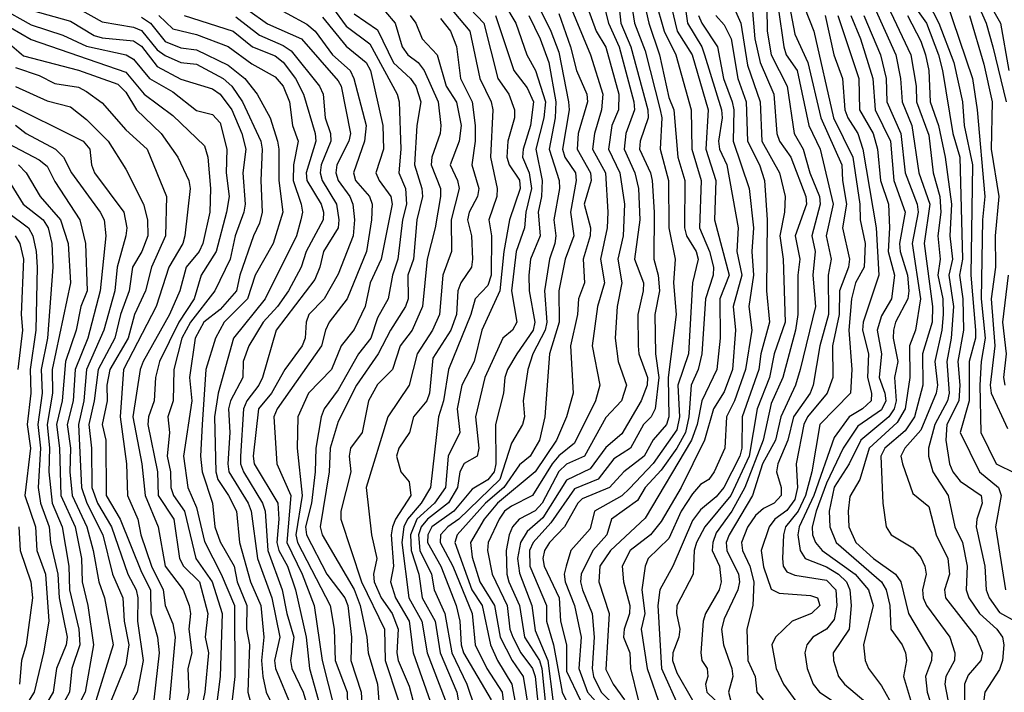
# Model space of a CAD drawing. Header units: metres. Extents: x -51132 to -49532, y -231222 to -229437.
# Tile 582 of 656: x -49849 to -49786, y -230119 to -230076. Entities that reach past the tile are written whole.
import ezdxf

# ---------------------------------------------------------------- set-up
doc = ezdxf.new("R2010")
doc.units = ezdxf.units.M
for name, color, linetype in [('CONTOUR_HALF', 8, 'Continuous'), ('CONTOUR_INDEX', 1, 'Continuous'), ('CONTOUR_INTER', 3, 'Continuous')]:
    doc.layers.add(name, color=color, linetype=linetype)

msp = doc.modelspace()

# ---------------------------------------------------------------- linework, layer by layer
at = {"layer": 'CONTOUR_HALF'}
for points, elevation in [([(-49801.08, -230053.556), (-49797.58, -230055.591), (-49795.134, -230058.759), (-49792.989, -230061.259), (-49789.87, -230067.259), (-49788.869, -230068.759), (-49788.49, -230070.759), (-49787.76, -230072.759), (-49787.355, -230074.759), (-49786.507, -230076.259), (-49785.992, -230079.259)], 38.5), ([(-49835.58, -230074.492), (-49833.08, -230076.299), (-49830.908, -230077.259), (-49828.58, -230079.907), (-49828.407, -230080.259), (-49827.799, -230083.259), (-49827.907, -230083.759), (-49828.672, -230085.259), (-49828.742, -230085.759), (-49828.597, -230086.259), (-49827.858, -230087.259), (-49827.662, -230087.759), (-49827.544, -230088.759), (-49827.645, -230089.759), (-49828.58, -230092.207), (-49829.488, -230093.759), (-49830.461, -230094.759), (-49830.625, -230095.259), (-49830.677, -230096.259), (-49830.879, -230096.759), (-49831.981, -230098.259), (-49832.826, -230099.759), (-49833.659, -230100.759), (-49833.995, -230103.759), (-49833.921, -230104.259), (-49832.425, -230106.759), (-49832.36, -230107.759), (-49832.487, -230109.259), (-49832.363, -230109.759), (-49831.802, -230110.759), (-49831.292, -230112.259), (-49830.615, -230115.259), (-49830.411, -230117.259), (-49829.713, -230119.759)], 60.5), ([(-49800.1, -230074.259), (-49799.58, -230076.949), (-49798.762, -230078.759), (-49797.935, -230082.259), (-49796.597, -230085.259), (-49796.56, -230086.259), (-49796.292, -230087.759), (-49796.553, -230089.259), (-49796.111, -230091.259), (-49796.166, -230091.759), (-49796.734, -230093.259), (-49796.76, -230094.759), (-49797.179, -230096.759), (-49797.174, -230098.759), (-49797.523, -230099.759), (-49798.774, -230101.259), (-49799.014, -230101.759), (-49799.506, -230104.259), (-49799.403, -230105.759), (-49799.58, -230106.526), (-49800.08, -230107.219), (-49800.846, -230107.759), (-49801.22, -230108.259), (-49801.723, -230109.759), (-49801.58, -230110.798), (-49801.08, -230112.213), (-49800.58, -230112.48), (-49798.58, -230112.625), (-49798.132, -230112.759), (-49797.995, -230113.259), (-49798.533, -230113.759), (-49799.741, -230114.259), (-49800.8, -230115.259), (-49801.044, -230115.759), (-49800.766, -230117.259), (-49800.294, -230118.259), (-49799.08, -230119.958)], 45.5), ([(-49791.447, -230074.259), (-49790.434, -230076.259), (-49789.479, -230078.759), (-49788.941, -230081.259), (-49788.82, -230082.759), (-49788.296, -230085.259), (-49788.401, -230092.259), (-49788.095, -230095.759), (-49788.106, -230096.259), (-49788.508, -230097.759), (-49788.514, -230100.259), (-49789.083, -230102.259), (-49787.845, -230104.759), (-49786.647, -230105.759), (-49786.477, -230106.259), (-49786.837, -230108.259), (-49786.203, -230112.259)], 40.5), ([(-49821.58, -230075.161), (-49820.226, -230076.759), (-49819.585, -230079.759), (-49818.864, -230081.259), (-49818.756, -230081.759), (-49818.906, -230084.759), (-49818.493, -230086.759), (-49818.504, -230087.259), (-49819.008, -230088.759), (-49818.857, -230089.759), (-49818.88, -230092.259), (-49819.08, -230092.922), (-49819.887, -230093.759), (-49820.154, -230094.759), (-49821.579, -230098.259), (-49821.906, -230100.259), (-49822.215, -230101.259), (-49822.715, -230105.759), (-49823.308, -230106.759), (-49824.181, -230107.759), (-49824.408, -230108.259), (-49824.536, -230109.259), (-49824.106, -230112.759), (-49823.264, -230114.259), (-49822.928, -230116.259), (-49821.787, -230119.259)], 56.5), ([(-49812.741, -230075.259), (-49812.211, -230076.759), (-49811.58, -230077.775), (-49810.752, -230080.759), (-49810.776, -230081.759), (-49811.207, -230082.759), (-49811.417, -230084.259), (-49810.705, -230085.759), (-49810.395, -230087.759), (-49810.476, -230089.759), (-49810.823, -230091.259), (-49810.566, -230092.759), (-49810.858, -230094.259), (-49810.993, -230096.259), (-49810.795, -230097.759), (-49810.277, -230099.259), (-49810.593, -230100.259), (-49811.58, -230101.308), (-49812.934, -230103.759), (-49814.08, -230104.283), (-49814.58, -230104.733), (-49815.624, -230106.759), (-49816.08, -230107.238), (-49817.091, -230107.759), (-49817.507, -230108.259), (-49817.735, -230108.759), (-49817.916, -230109.759), (-49817.875, -230111.259), (-49817.744, -230111.759), (-49817.07, -230113.259), (-49816.743, -230115.259), (-49815.81, -230116.759), (-49815.643, -230117.259), (-49815.408, -230119.759)], 52.5), ([(-49810.736, -230075.259), (-49810.626, -230076.259), (-49809.991, -230077.759), (-49808.913, -230081.759), (-49808.888, -230082.259), (-49809.411, -230083.759), (-49809.44, -230084.259), (-49808.743, -230085.759), (-49808.648, -230086.259), (-49808.51, -230088.259), (-49808.533, -230091.259), (-49808.266, -230092.259), (-49808.18, -230093.259), (-49808.475, -230094.759), (-49808.432, -230097.259), (-49808.223, -230098.759), (-49808.458, -230100.759), (-49808.708, -230101.259), (-49809.184, -230101.759), (-49810.016, -230103.259), (-49811.08, -230103.945), (-49812.08, -230105.233), (-49813.58, -230105.839), (-49815.08, -230108.011), (-49816.2, -230109.259), (-49816.426, -230109.759), (-49816.421, -230110.759), (-49815.348, -230113.259), (-49815.363, -230114.259), (-49814.902, -230115.759), (-49814.355, -230118.759), (-49814.121, -230119.259)], 51.5), ([(-49809.2, -230074.759), (-49808.859, -230076.259), (-49808.187, -230078.259), (-49807.58, -230080.966), (-49807.266, -230081.759), (-49807.012, -230084.759), (-49806.575, -230086.259), (-49806.582, -230089.259), (-49806.461, -230089.759), (-49805.857, -230090.759), (-49805.711, -230091.259), (-49806.088, -230092.759), (-49806.328, -230097.259), (-49807.012, -230099.259), (-49806.917, -230101.259), (-49807.08, -230102.102), (-49808.58, -230104.225), (-49810.08, -230105.816), (-49810.58, -230106.276), (-49812.306, -230107.259), (-49812.58, -230108.376), (-49813.8, -230109.759), (-49814.11, -230110.759), (-49814.227, -230111.259), (-49814.17, -230111.759), (-49813.575, -230113.259), (-49813.155, -230115.259), (-49813.307, -230117.259), (-49812.742, -230118.759), (-49811.422, -230120.259)], 50.5), ([(-49807.405, -230075.259), (-49807.065, -230076.759), (-49806.107, -230078.259), (-49805.089, -230081.759), (-49805.237, -230084.259), (-49804.603, -230086.259), (-49804.688, -230088.759), (-49803.748, -230092.259), (-49804.343, -230093.759), (-49804.323, -230096.259), (-49804.531, -230098.259), (-49805.489, -230100.259), (-49805.783, -230101.759), (-49806.144, -230102.759), (-49809.08, -230107.7), (-49811.287, -230109.759), (-49811.962, -230110.759), (-49812.037, -230111.759), (-49811.371, -230113.759), (-49811.58, -230117.318), (-49811.127, -230118.259), (-49810.402, -230119.259)], 49.5), ([(-49803.66, -230074.759), (-49803.013, -230076.259), (-49802.58, -230078.916), (-49801.783, -230081.259), (-49801.672, -230083.759), (-49800.548, -230085.759), (-49800.185, -230087.259), (-49800.238, -230088.259), (-49800.539, -230089.759), (-49800.329, -230091.259), (-49800.185, -230095.259), (-49800.895, -230097.259), (-49801.187, -230098.759), (-49801.981, -230100.759), (-49802.479, -230103.759), (-49803.653, -230106.259), (-49805.306, -230108.259), (-49805.822, -230109.259), (-49805.983, -230109.759), (-49806.031, -230111.259), (-49807.074, -230113.259), (-49807.097, -230113.759), (-49806.888, -230114.759), (-49806.945, -230115.259), (-49807.336, -230116.259), (-49807.361, -230116.759), (-49807.08, -230117.531), (-49806.08, -230119.279)], 47.5), ([(-49801.352, -230075.259), (-49801.34, -230076.759), (-49801.076, -230078.259), (-49800.062, -230080.259), (-49799.614, -230083.259), (-49799.044, -230084.259), (-49798.619, -230085.759), (-49798.022, -230087.259), (-49797.977, -230087.759), (-49798.503, -230089.759), (-49798.295, -230090.759), (-49798.432, -230092.259), (-49798.26, -230094.259), (-49799.247, -230098.259), (-49799.549, -230099.259), (-49800.469, -230101.259), (-49800.81, -230102.759), (-49801.635, -230104.259), (-49802.264, -230106.259), (-49803.759, -230108.759), (-49803.943, -230109.259), (-49803.897, -230109.759), (-49803.165, -230111.259), (-49803.105, -230111.759), (-49803.202, -230112.259), (-49804.08, -230114.092), (-49804.231, -230114.759), (-49804.12, -230115.759), (-49803.579, -230117.259), (-49803.511, -230117.759), (-49803.805, -230118.759), (-49803.662, -230119.259)], 46.5), ([(-49794.517, -230075.259), (-49793.176, -230078.259), (-49792.879, -230079.759), (-49792.77, -230081.259), (-49792.143, -230082.759), (-49791.712, -230085.759), (-49790.999, -230087.759), (-49791.365, -230090.259), (-49790.827, -230094.259), (-49790.851, -230095.259), (-49791.464, -230097.259), (-49791.45, -230099.259), (-49791.977, -230101.259), (-49792.58, -230102.156), (-49793.871, -230103.259), (-49794.121, -230103.759), (-49793.996, -230106.759), (-49793.789, -230108.259), (-49793.465, -230108.759), (-49792.08, -230109.585), (-49791.58, -230110.215), (-49791.334, -230110.759), (-49791.248, -230111.259), (-49791.472, -230112.259), (-49791.437, -230112.759), (-49791.212, -230113.259), (-49789.731, -230115.259), (-49789.423, -230116.259), (-49789.443, -230116.759), (-49789.983, -230117.759), (-49790.056, -230118.259), (-49789.868, -230119.259)], 42.5), ([(-49848.08, -230075.43), (-49845.58, -230076.13), (-49844.08, -230077.037), (-49843.58, -230077.185), (-49841.58, -230077.371), (-49841.08, -230077.708), (-49840.08, -230079.003), (-49838.58, -230079.808), (-49836.58, -230080.435), (-49836.078, -230080.759), (-49835.338, -230081.759), (-49834.716, -230083.259), (-49834.45, -230084.259), (-49834.639, -230085.759), (-49834.486, -230087.759), (-49834.575, -230088.259), (-49835.138, -230089.759), (-49835.447, -230091.259), (-49836.413, -230093.259), (-49837.978, -230095.259), (-49838.512, -230096.259), (-49839.034, -230098.259), (-49839.061, -230100.259), (-49839.412, -230101.259), (-49839.299, -230102.259), (-49839.445, -230103.759), (-49839.236, -230104.759), (-49839.218, -230105.759), (-49839.05, -230106.259), (-49838.35, -230107.259), (-49837.63, -230110.259), (-49836.589, -230111.759), (-49835.948, -230113.759), (-49836.082, -230117.759), (-49836.336, -230119.759)], 63.5), ([(-49841.08, -230075.879), (-49840.506, -230076.259), (-49839.58, -230077.426), (-49838.58, -230077.815), (-49837.58, -230077.942), (-49835.58, -230078.914), (-49834.524, -230079.759), (-49833.728, -230080.759), (-49832.912, -230082.259), (-49832.45, -230083.759), (-49832.348, -230084.259), (-49832.357, -230086.259), (-49832.094, -230088.259), (-49832.716, -230090.259), (-49833.853, -230092.259), (-49834.352, -230093.759), (-49835.831, -230095.259), (-49836.385, -230096.259), (-49837, -230098.259), (-49837.235, -230101.759), (-49837.323, -230103.759), (-49837.237, -230104.759), (-49836.565, -230106.759), (-49836.421, -230108.259), (-49836.08, -230109.207), (-49835.191, -230110.759), (-49835.01, -230111.759), (-49834.385, -230113.259), (-49834.402, -230114.759), (-49834.228, -230115.759), (-49834.335, -230118.759), (-49833.919, -230120.259)], 62.5), ([(-49838.369, -230075.759), (-49835.262, -230076.759), (-49834.029, -230077.759), (-49832.58, -230078.319), (-49832.08, -230078.741), (-49831.299, -230079.759), (-49830.791, -230080.759), (-49830.042, -230083.259), (-49830.005, -230083.759), (-49830.628, -230085.759), (-49830.58, -230086.259), (-49829.67, -230087.759), (-49829.52, -230088.259), (-49829.55, -230088.759), (-49830.628, -230090.759), (-49830.943, -230091.759), (-49831.734, -230093.259), (-49832.437, -230094.259), (-49833.35, -230095.259), (-49834.267, -230096.759), (-49834.625, -230097.759), (-49834.638, -230098.759), (-49835.42, -230100.259), (-49835.563, -230100.759), (-49835.461, -230102.259), (-49835.604, -230104.259), (-49835.525, -230104.759), (-49834.31, -230106.759), (-49834.125, -230107.259), (-49833.713, -230110.259), (-49832.808, -230112.759), (-49832.286, -230115.259), (-49832.626, -230116.759), (-49832.572, -230117.259), (-49831.524, -230119.759)], 61.5), ([(-49829.58, -230075.864), (-49828.08, -230077.72), (-49826.808, -230078.759), (-49826.541, -230079.259), (-49825.744, -230082.759), (-49825.708, -230084.259), (-49826.188, -230085.759), (-49825.977, -230086.259), (-49825.243, -230087.259), (-49825.153, -230087.759), (-49825.864, -230091.259), (-49826.549, -230092.759), (-49826.871, -230094.259), (-49827.58, -230095.709), (-49828.404, -230096.759), (-49829.014, -230098.259), (-49830.481, -230099.759), (-49831.15, -230101.259), (-49831.184, -230103.259), (-49830.87, -230106.259), (-49831.281, -230108.759), (-49831.173, -230109.259), (-49829.089, -230113.259), (-49828.836, -230114.759), (-49828.777, -230116.759), (-49828.026, -230118.759), (-49827.955, -230121.259)], 59.5), ([(-49827.58, -230075.669), (-49826.08, -230076.681), (-49825.08, -230078.765), (-49823.985, -230079.759), (-49823.655, -230080.259), (-49823.33, -230081.259), (-49823.585, -230082.759), (-49823.741, -230085.259), (-49823.269, -230086.759), (-49823.227, -230087.259), (-49823.589, -230088.759), (-49823.808, -230091.259), (-49824.154, -230092.259), (-49824.142, -230093.759), (-49824.306, -230094.259), (-49825.272, -230095.759), (-49826.052, -230097.259), (-49827.417, -230099.259), (-49828.58, -230101.561), (-49829.101, -230103.259), (-49829.162, -230104.759), (-49829.741, -230108.259), (-49829.615, -230108.759), (-49827.58, -230112.245), (-49827.191, -230113.259), (-49826.762, -230115.259), (-49826.676, -230116.259), (-49826.083, -230118.259), (-49825.867, -230121.259)], 58.5), ([(-49824.018, -230075.759), (-49823.649, -230076.259), (-49823.257, -230077.259), (-49822.309, -230078.259), (-49821.735, -230080.259), (-49821.08, -230081.279), (-49820.786, -230082.759), (-49820.904, -230083.759), (-49821.466, -230085.259), (-49820.999, -230086.259), (-49820.901, -230086.759), (-49821.409, -230088.759), (-49821.385, -230090.759), (-49821.949, -230092.259), (-49822.162, -230094.759), (-49822.606, -230095.759), (-49823.568, -230097.259), (-49824.08, -230099.259), (-49825.433, -230101.259), (-49826.802, -230105.759), (-49826.476, -230108.759), (-49826.14, -230110.259), (-49826.35, -230111.259), (-49826.304, -230111.759), (-49825.852, -230112.759), (-49825.168, -230113.759), (-49824.777, -230114.759), (-49824.872, -230116.259), (-49824.778, -230116.759), (-49824.08, -230118.388), (-49823.717, -230119.759)], 57.5), ([(-49818.595, -230075.759), (-49817.43, -230079.259), (-49816.58, -230080.371), (-49816.187, -230081.259), (-49816.367, -230082.759), (-49816.848, -230084.259), (-49816.874, -230084.759), (-49816.452, -230085.759), (-49816.303, -230086.759), (-49816.662, -230088.259), (-49816.755, -230089.259), (-49817.277, -230090.759), (-49817.581, -230093.259), (-49817.24, -230095.259), (-49817.505, -230095.759), (-49818.125, -230096.259), (-49819.28, -230098.759), (-49819.875, -230101.259), (-49819.664, -230103.259), (-49819.753, -230103.759), (-49820.58, -230104.241), (-49820.851, -230104.759), (-49821.012, -230105.759), (-49821.58, -230106.739), (-49822.915, -230107.759), (-49823.32, -230108.259), (-49823.494, -230108.759), (-49823.4, -230109.759), (-49822.67, -230111.259), (-49822.5, -230112.259), (-49821.805, -230113.759), (-49821.361, -230116.259), (-49820.426, -230118.259), (-49819.91, -230119.759)], 55.5), ([(-49816.484, -230075.759), (-49815.749, -230077.259), (-49815.217, -230078.759), (-49814.768, -230081.259), (-49814.808, -230082.259), (-49815.19, -230084.259), (-49814.549, -230086.259), (-49814.522, -230086.759), (-49814.881, -230088.759), (-49814.752, -230089.759), (-49814.819, -230090.259), (-49815.174, -230091.259), (-49815.479, -230093.259), (-49815.324, -230095.259), (-49815.44, -230095.759), (-49816.221, -230097.259), (-49816.539, -230098.259), (-49816.831, -230100.259), (-49816.754, -230101.259), (-49816.874, -230101.759), (-49817.58, -230102.936), (-49818.316, -230105.259), (-49820.933, -230107.759), (-49821.633, -230108.259), (-49822.088, -230108.759), (-49822.119, -230109.259), (-49821.304, -230110.759), (-49820.074, -230113.759), (-49819.876, -230115.759), (-49819.146, -230117.259), (-49818.166, -230118.759), (-49817.944, -230120.759)], 54.5), ([(-49814.58, -230075.649), (-49813.822, -230077.759), (-49813.442, -230079.259), (-49812.802, -230080.759), (-49812.748, -230081.259), (-49813.334, -230083.259), (-49813.41, -230084.259), (-49812.558, -230085.759), (-49812.519, -230086.259), (-49812.954, -230087.759), (-49812.566, -230089.259), (-49812.582, -230089.759), (-49813.025, -230091.259), (-49812.936, -230092.759), (-49813.314, -230093.759), (-49813.385, -230094.759), (-49813.83, -230096.759), (-49813.67, -230099.759), (-49814.078, -230101.259), (-49814.725, -230102.759), (-49816.08, -230104.769), (-49818.475, -230106.759), (-49819.322, -230107.759), (-49820.181, -230109.259), (-49820.08, -230110.177), (-49819.589, -230111.759), (-49818.66, -230113.259), (-49818.295, -230115.259), (-49817.545, -230116.759), (-49816.837, -230117.759), (-49816.361, -230120.759)], 53.5), ([(-49805.698, -230075.759), (-49805.493, -230076.259), (-49804.486, -230077.759), (-49804.123, -230079.759), (-49803.56, -230081.259), (-49803.462, -230081.759), (-49803.503, -230083.759), (-49802.481, -230086.759), (-49802.21, -230089.259), (-49802.306, -230090.759), (-49802.215, -230092.259), (-49802.499, -230094.259), (-49802.305, -230095.759), (-49802.705, -230098.259), (-49803.408, -230100.259), (-49803.918, -230101.259), (-49804.034, -230103.259), (-49804.702, -230104.759), (-49805.05, -230105.259), (-49805.58, -230105.573), (-49806.08, -230106.153), (-49806.792, -230107.259), (-49807.58, -230109.001), (-49808.894, -230110.259), (-49809.093, -230110.759), (-49809.297, -230112.259), (-49809.118, -230113.759), (-49809.35, -230114.759), (-49808.97, -230117.259), (-49808.096, -230119.759)], 48.5), ([(-49797.648, -230075.759), (-49797.098, -230078.259), (-49796.557, -230079.759), (-49796.4, -230081.759), (-49796.222, -230082.259), (-49795.57, -230083.259), (-49795.266, -230084.259), (-49794.41, -230089.259), (-49794.255, -230092.259), (-49795.251, -230095.259), (-49795.284, -230095.759), (-49794.899, -230097.259), (-49794.963, -230098.759), (-49794.702, -230099.759), (-49794.734, -230100.259), (-49795.28, -230100.759), (-49796.14, -230101.259), (-49797.08, -230102.574), (-49798.385, -230106.259), (-49799.305, -230108.259), (-49799.399, -230108.759), (-49799.243, -230109.759), (-49798.928, -230110.259), (-49797.58, -230110.795), (-49796.8, -230111.259), (-49796.297, -230111.759), (-49796.079, -230112.259), (-49796.011, -230113.259), (-49796.14, -230114.759), (-49797.141, -230116.259), (-49797.129, -230116.759), (-49796.816, -230117.759), (-49796.437, -230118.259), (-49795.08, -230119.393)], 44.5), ([(-49796.034, -230075.759), (-49795.402, -230077.259), (-49794.624, -230079.759), (-49794.489, -230081.759), (-49793.504, -230083.759), (-49793.29, -230086.259), (-49792.568, -230088.259), (-49792.935, -230090.259), (-49792.901, -230090.759), (-49792.431, -230092.259), (-49792.345, -230093.259), (-49792.409, -230093.759), (-49793.187, -230095.259), (-49793.317, -230095.759), (-49793.335, -230096.259), (-49793.033, -230097.759), (-49793.251, -230098.759), (-49793.139, -230100.259), (-49793.266, -230100.759), (-49793.605, -230101.259), (-49795.389, -230102.759), (-49796.125, -230104.259), (-49797.08, -230105.743), (-49797.403, -230107.259), (-49797.361, -230108.259), (-49796.959, -230109.259), (-49794.08, -230111.749), (-49793.773, -230112.259), (-49793.545, -230113.259), (-49793.475, -230114.759), (-49792.77, -230115.759), (-49792.561, -230116.259), (-49792.479, -230116.759), (-49792.68, -230117.759), (-49792.244, -230119.259)], 43.5), ([(-49792.428, -230075.759), (-49791.58, -230077.398), (-49791.275, -230078.259), (-49791.067, -230079.259), (-49790.975, -230081.259), (-49790.459, -230082.759), (-49790.032, -230084.759), (-49789.636, -230087.759), (-49789.736, -230089.759), (-49789.561, -230091.259), (-49789.809, -230092.259), (-49789.506, -230094.259), (-49789.647, -230096.259), (-49789.924, -230097.759), (-49789.778, -230099.759), (-49789.885, -230100.259), (-49790.698, -230101.759), (-49791.083, -230103.259), (-49791.098, -230103.759), (-49790.819, -230104.759), (-49789.846, -230106.259), (-49789.418, -230108.259), (-49788.931, -230109.259), (-49788.635, -230110.759), (-49788.695, -230112.259), (-49788.53, -230112.759), (-49787.857, -230113.759), (-49786.757, -230114.759), (-49786.395, -230115.259), (-49786.298, -230115.759), (-49786.383, -230116.759), (-49786.58, -230117.319), (-49787.516, -230118.759), (-49787.574, -230119.259)], 41.5), ([(-49788.486, -230075.759), (-49787.58, -230078.863), (-49787.052, -230081.259), (-49787.101, -230084.259), (-49786.63, -230087.259), (-49786.847, -230089.759), (-49786.842, -230091.759), (-49787.105, -230093.759), (-49786.883, -230096.759), (-49787.165, -230099.259), (-49787.106, -230099.759), (-49786.08, -230102.007)], 39.5), ([(-49850.08, -230076.148), (-49848.08, -230077.288), (-49842.08, -230079.371), (-49840.908, -230080.759), (-49839.08, -230082.126), (-49837.08, -230084.048), (-49836.872, -230084.759), (-49836.691, -230086.759), (-49836.731, -230088.259), (-49837.177, -230090.259), (-49837.425, -230090.759), (-49838.245, -230091.759), (-49838.64, -230093.259), (-49839.296, -230094.759), (-49840.981, -230097.759), (-49841.162, -230098.259), (-49841.624, -230101.259), (-49841.051, -230104.259), (-49840.84, -230106.259), (-49840.016, -230108.259), (-49839.586, -230110.759), (-49838.437, -230112.259), (-49838.058, -230113.259), (-49837.974, -230113.759), (-49838.072, -230114.759), (-49837.882, -230116.259), (-49838.137, -230117.259), (-49838.073, -230118.759), (-49838.171, -230119.259)], 64.5), ([(-49849.08, -230079.079), (-49847.58, -230079.568), (-49846.58, -230080.082), (-49845.08, -230080.324), (-49844.58, -230080.594), (-49843.58, -230081.319), (-49842.08, -230083.022), (-49840.711, -230084.259), (-49839.497, -230087.259), (-49839.554, -230089.759), (-49840.449, -230091.759), (-49840.833, -230093.259), (-49841.535, -230094.759), (-49841.929, -230096.259), (-49843.082, -230098.259), (-49843.281, -230099.259), (-49843.267, -230100.259), (-49843.572, -230101.759), (-49843.342, -230102.759), (-49843.334, -230106.259), (-49842.429, -230107.759), (-49841.08, -230111.128), (-49840.503, -230112.259), (-49840.484, -230113.759), (-49840.056, -230115.259), (-49839.948, -230116.259), (-49840.297, -230119.259)], 65.5), ([(-49849.803, -230081.259), (-49844.793, -230083.759), (-49844.366, -230084.259), (-49844.257, -230085.259), (-49844.056, -230085.759), (-49842.211, -230088.259), (-49842.015, -230089.259), (-49842.066, -230089.759), (-49842.618, -230091.759), (-49842.766, -230093.259), (-49843.471, -230095.759), (-49844.574, -230098.259), (-49844.747, -230100.259), (-49845.088, -230101.759), (-49844.899, -230105.759), (-49844.554, -230106.759), (-49843.535, -230108.759), (-49842.928, -230111.259), (-49842.262, -230112.759), (-49842.187, -230114.259), (-49841.882, -230115.759), (-49842.08, -230117.013), (-49844.206, -230122.259)], 66.5), ([(-49850.783, -230083.259), (-49847.58, -230084.931), (-49847.08, -230085.348), (-49846.58, -230086.323), (-49844.991, -230088.759), (-49844.628, -230090.259), (-49844.539, -230093.259), (-49844.942, -230094.259), (-49845.228, -230095.759), (-49845.908, -230097.759), (-49846.13, -230100.259), (-49846.487, -230101.759), (-49846.284, -230103.259), (-49846.199, -230106.259), (-49845.299, -230108.259), (-49844.887, -230110.259), (-49844.846, -230111.759), (-49844.481, -230113.259), (-49844.126, -230115.759), (-49844.666, -230118.759), (-49846.207, -230121.759)], 67.5), ([(-49849.825, -230085.759), (-49848.605, -230087.759), (-49847.328, -230088.759), (-49847.012, -230089.259), (-49846.776, -230090.259), (-49846.717, -230091.759), (-49847.041, -230096.259), (-49847.455, -230098.259), (-49847.394, -230099.759), (-49847.668, -230101.759), (-49847.503, -230103.259), (-49847.648, -230105.759), (-49847.491, -230106.759), (-49846.948, -230108.259), (-49846.857, -230109.259), (-49846.396, -230111.259), (-49846.311, -230112.759), (-49845.809, -230115.259), (-49845.859, -230115.759), (-49846.486, -230117.259), (-49846.7, -230118.759), (-49848.18, -230121.259), (-49849.048, -230126.259)], 68.5), ([(-49849.101, -230089.759), (-49848.812, -230090.259), (-49848.575, -230091.259), (-49848.726, -230094.759), (-49848.633, -230095.759), (-49848.929, -230098.259)], 69.5), ([(-49848.88, -230108.259), (-49848.792, -230109.759), (-49848.107, -230111.759), (-49848.008, -230112.759), (-49848.409, -230115.759), (-49848.704, -230116.759), (-49848.834, -230118.259)], 69.5)]:
    msp.add_lwpolyline(points, dxfattribs=dict(at, elevation=elevation))
at = {"layer": 'CONTOUR_INDEX'}
for points, elevation in [([(-49833.08, -230074.97), (-49830.58, -230076.311), (-49830.049, -230076.759), (-49828.947, -230078.259), (-49827.818, -230079.259), (-49827.587, -230079.759), (-49826.807, -230082.759), (-49826.909, -230083.759), (-49827.625, -230085.759), (-49827.482, -230086.259), (-49826.607, -230087.259), (-49826.431, -230087.759), (-49826.463, -230088.759), (-49826.783, -230090.759), (-49828.027, -230093.759), (-49829.16, -230095.259), (-49829.402, -230095.759), (-49829.653, -230096.759), (-49832.463, -230100.759), (-49832.67, -230101.259), (-49832.491, -230104.259), (-49831.602, -230106.259), (-49831.847, -230109.259), (-49830.872, -230111.259), (-49830.109, -230113.259), (-49829.613, -230116.759), (-49828.845, -230119.759)], 60), ([(-49818.08, -230074.948), (-49817.31, -230076.259), (-49816.609, -230078.259), (-49816.06, -230079.259), (-49815.409, -230081.259), (-49815.519, -230082.259), (-49816.031, -230084.259), (-49815.638, -230086.259), (-49815.669, -230087.259), (-49815.891, -230088.259), (-49815.75, -230089.759), (-49816.365, -230091.259), (-49816.483, -230092.259), (-49816.454, -230093.259), (-49816.087, -230095.259), (-49816.2, -230095.759), (-49817.232, -230097.259), (-49817.829, -230098.259), (-49817.993, -230098.759), (-49818.091, -230099.759), (-49818.587, -230101.759), (-49818.57, -230104.259), (-49818.689, -230104.759), (-49819.08, -230105.272), (-49820.08, -230105.867), (-49821.243, -230107.259), (-49822.646, -230108.259), (-49822.889, -230108.759), (-49822.909, -230109.259), (-49822.07, -230110.759), (-49821.101, -230113.259), (-49820.857, -230114.259), (-49820.769, -230115.759), (-49820.617, -230116.259), (-49818.866, -230119.259)], 55), ([(-49808.445, -230074.759), (-49807.884, -230076.759), (-49807.131, -230078.259), (-49806.16, -230081.759), (-49806.129, -230084.259), (-49805.539, -230086.259), (-49805.646, -230089.259), (-49805, -230090.759), (-49804.74, -230091.759), (-49804.768, -230092.259), (-49805.264, -230093.759), (-49805.479, -230097.259), (-49805.711, -230098.259), (-49806.174, -230099.259), (-49806.317, -230101.259), (-49806.533, -230102.259), (-49807.08, -230103.262), (-49808.08, -230104.65), (-49809.09, -230105.759), (-49809.58, -230106.577), (-49811.22, -230107.759), (-49811.528, -230108.759), (-49812.414, -230109.759), (-49813.144, -230111.259), (-49813.2, -230111.759), (-49813.077, -230112.259), (-49812.457, -230113.759), (-49812.322, -230115.259), (-49812.461, -230117.259), (-49812.367, -230117.759), (-49811.886, -230118.759), (-49810.871, -230119.759)], 50), ([(-49798.963, -230075.259), (-49798.371, -230076.759), (-49797.122, -230082.259), (-49795.905, -230084.759), (-49795.454, -230087.759), (-49795.435, -230088.759), (-49795.122, -230090.259), (-49795.187, -230091.759), (-49795.729, -230092.759), (-49795.992, -230093.759), (-49796.152, -230095.759), (-49795.955, -230098.259), (-49796.045, -230099.759), (-49798, -230101.759), (-49798.502, -230104.759), (-49798.895, -230106.259), (-49799.377, -230107.259), (-49800.168, -230108.259), (-49800.293, -230108.759), (-49800.362, -230110.259), (-49800.314, -230110.759), (-49800.08, -230111.119), (-49799.58, -230111.327), (-49797.58, -230111.65), (-49796.983, -230112.259), (-49796.922, -230113.259), (-49797.08, -230114.153), (-49797.58, -230114.758), (-49798.448, -230115.259), (-49798.818, -230115.759), (-49798.955, -230116.259), (-49798.808, -230117.259), (-49798.412, -230118.259), (-49798.006, -230118.759), (-49796.08, -230120.022)], 45), ([(-49789.986, -230074.759), (-49788.302, -230079.759), (-49788.005, -230081.759), (-49787.51, -230087.259), (-49787.656, -230088.759), (-49787.736, -230093.759), (-49787.491, -230096.259), (-49787.756, -230097.759), (-49787.831, -230099.259), (-49787.764, -230102.259), (-49786.791, -230104.259), (-49785.58, -230104.854)], 40), ([(-49850.08, -230077.05), (-49848.58, -230078.324), (-49845.08, -230079.231), (-49842.58, -230080.137), (-49842.08, -230080.632), (-49841.408, -230081.759), (-49839.822, -230083.259), (-49838.772, -230084.759), (-49838.08, -230086.249), (-49837.979, -230086.759), (-49838.338, -230089.759), (-49838.463, -230090.259), (-49839.354, -230091.759), (-49840.158, -230094.259), (-49842.23, -230098.259), (-49842.428, -230101.259), (-49842.04, -230104.259), (-49841.971, -230106.259), (-49841.312, -230107.759), (-49841.124, -230108.759), (-49840.438, -230110.759), (-49839.696, -230112.259), (-49839.573, -230113.259), (-49839.08, -230114.419), (-49838.947, -230115.259), (-49839.31, -230119.259)], 65)]:
    msp.add_lwpolyline(points, dxfattribs=dict(at, elevation=elevation))
at = {"layer": 'CONTOUR_INTER'}
for points, elevation in [([(-49801.58, -230053.902), (-49798.08, -230056.105), (-49796.96, -230057.759), (-49793.946, -230061.259), (-49793.085, -230062.759), (-49792.157, -230064.759), (-49790.58, -230067.197), (-49789.844, -230068.759), (-49788.562, -230072.759), (-49788.301, -230074.259), (-49787.437, -230076.259), (-49787.005, -230077.759), (-49786.164, -230081.259)], 39), ([(-49814.429, -230073.759), (-49812.55, -230078.259), (-49811.782, -230080.759), (-49811.87, -230081.759), (-49812.298, -230083.259), (-49812.423, -230084.259), (-49811.614, -230085.759), (-49811.452, -230088.259), (-49811.503, -230089.259), (-49811.92, -230091.259), (-49811.68, -230092.759), (-49812.121, -230094.259), (-49812.459, -230096.759), (-49811.973, -230099.259), (-49812.24, -230100.259), (-49813.58, -230102.936), (-49814.58, -230103.753), (-49814.999, -230104.259), (-49816.249, -230106.259), (-49817.58, -230106.933), (-49818.016, -230107.259), (-49818.357, -230107.759), (-49819.06, -230109.259), (-49819.102, -230109.759), (-49818.797, -230111.259), (-49817.859, -230113.259), (-49817.674, -230114.759), (-49817.494, -230115.259), (-49816.99, -230116.259), (-49816.236, -230117.259), (-49816.069, -230117.759), (-49815.825, -230120.259)], 53), ([(-49821.08, -230074.414), (-49819.329, -230076.259), (-49818.443, -230079.759), (-49817.745, -230080.759), (-49817.393, -230081.759), (-49817.382, -230082.259), (-49817.818, -230083.759), (-49817.876, -230084.759), (-49817.728, -230085.259), (-49817.08, -230086.225), (-49817.036, -230086.759), (-49817.707, -230088.759), (-49818.064, -230090.759), (-49818.311, -230093.259), (-49819.453, -230095.759), (-49819.953, -230097.759), (-49820.725, -230099.259), (-49821.021, -230100.759), (-49820.856, -230102.259), (-49821.597, -230103.759), (-49821.768, -230105.759), (-49822.471, -230106.759), (-49823.584, -230107.759), (-49823.998, -230108.759), (-49823.945, -230109.759), (-49823.46, -230111.259), (-49823.257, -230112.759), (-49822.425, -230114.259), (-49822.105, -230116.259), (-49821.056, -230118.759), (-49820.787, -230120.259)], 56), ([(-49850.08, -230075.253), (-49848.08, -230076.358), (-49846.08, -230077.005), (-49844.58, -230077.709), (-49842.054, -230078.259), (-49841.58, -230078.546), (-49840.58, -230079.771), (-49839.08, -230080.625), (-49837.58, -230081.799), (-49836.58, -230082.057), (-49836.08, -230082.59), (-49835.662, -230084.259), (-49835.697, -230085.759), (-49835.506, -230087.259), (-49835.68, -230088.259), (-49836.348, -230090.759), (-49837.301, -230092.259), (-49837.73, -230093.759), (-49838.704, -230095.259), (-49839.944, -230097.759), (-49840.181, -230098.759), (-49840.271, -230100.259), (-49840.626, -230101.259), (-49840.671, -230101.759), (-49840.059, -230104.759), (-49840.022, -230106.259), (-49839.03, -230107.759), (-49838.671, -230110.259), (-49838.412, -230110.759), (-49837.403, -230111.759), (-49836.874, -230113.759), (-49837.029, -230115.259), (-49836.83, -230116.259), (-49837.059, -230118.759), (-49837.28, -230119.759)], 64), ([(-49845.21, -230075.259), (-49843.58, -230076.165), (-49841.58, -230076.501), (-49841.08, -230076.723), (-49840.08, -230077.953), (-49839.58, -230078.311), (-49838.58, -230078.756), (-49837.58, -230078.861), (-49835.9, -230079.759), (-49835.341, -230080.259), (-49834.671, -230081.259), (-49833.501, -230083.759), (-49833.412, -230084.259), (-49833.505, -230086.259), (-49833.426, -230088.259), (-49833.58, -230088.961), (-49833.969, -230089.759), (-49834.826, -230092.259), (-49835.054, -230093.259), (-49836.08, -230094.452), (-49837.117, -230095.259), (-49837.662, -230096.259), (-49838.04, -230098.759), (-49837.884, -230100.259), (-49838.412, -230103.759), (-49838.147, -230105.759), (-49837.58, -230107.028), (-49837.08, -230109.194), (-49836.022, -230111.259), (-49835.18, -230113.259), (-49835.148, -230117.759), (-49835.326, -230119.259)], 63), ([(-49828.95, -230075.259), (-49828.08, -230076.439), (-49826.58, -230077.56), (-49824.845, -230080.759), (-49824.717, -230081.259), (-49824.602, -230084.259), (-49824.742, -230085.759), (-49824.316, -230086.759), (-49824.25, -230087.759), (-49824.501, -230088.759), (-49824.807, -230091.259), (-49825.137, -230092.259), (-49825.421, -230093.759), (-49826.08, -230094.985), (-49826.511, -230096.259), (-49827.297, -230097.259), (-49828.58, -230099.55), (-49829.484, -230100.759), (-49829.669, -230101.259), (-49830.009, -230103.259), (-49830.04, -230104.759), (-49830.277, -230106.759), (-49830.67, -230108.259), (-49830.602, -230108.759), (-49829.301, -230111.259), (-49828.164, -230112.759), (-49827.965, -230113.259), (-49827.742, -230115.259), (-49827.783, -230116.759), (-49827.131, -230118.759), (-49826.97, -230121.259)], 59), ([(-49815.824, -230075.259), (-49815.071, -230076.759), (-49814.58, -230078.088), (-49813.949, -230081.259), (-49813.918, -230081.759), (-49814.342, -230084.259), (-49814.181, -230084.759), (-49813.508, -230085.759), (-49813.476, -230086.259), (-49813.829, -230088.259), (-49813.615, -230089.759), (-49814.164, -230091.259), (-49814.567, -230093.259), (-49814.557, -230095.259), (-49815.167, -230097.259), (-49815.471, -230101.259), (-49815.798, -230102.759), (-49816.391, -230103.759), (-49817.08, -230104.308), (-49818.074, -230105.759), (-49819.235, -230106.759), (-49821.027, -230108.759), (-49821.178, -230109.259), (-49820.088, -230112.259), (-49819.447, -230113.259), (-49818.91, -230115.759), (-49818.462, -230116.759), (-49817.554, -230118.259), (-49816.736, -230122.759)], 54), ([(-49811.669, -230075.259), (-49811.411, -230076.259), (-49810.733, -230077.759), (-49809.816, -230081.259), (-49809.77, -230081.759), (-49810.326, -230083.259), (-49810.423, -230084.259), (-49809.753, -230085.759), (-49809.51, -230086.759), (-49809.424, -230088.759), (-49809.764, -230091.259), (-49809.202, -230092.759), (-49809.208, -230093.259), (-49809.551, -230094.759), (-49809.542, -230096.759), (-49809.481, -230097.259), (-49808.932, -230098.759), (-49808.97, -230099.259), (-49809.336, -230100.259), (-49810.58, -230102.341), (-49811.58, -230103.222), (-49812.58, -230104.576), (-49814.08, -230105.291), (-49815.58, -230107.684), (-49816.58, -230108.56), (-49817.017, -230109.259), (-49817.194, -230110.259), (-49817.08, -230111.205), (-49816.295, -230113.259), (-49816.08, -230114.837), (-49815.266, -230116.759), (-49814.945, -230119.259)], 52), ([(-49810.004, -230074.759), (-49809.759, -230076.259), (-49809.08, -230078.009), (-49808.139, -230081.759), (-49808.035, -230082.259), (-49808.143, -230084.259), (-49807.602, -230086.259), (-49807.59, -230089.259), (-49807.178, -230091.259), (-49807.289, -230092.759), (-49807.117, -230094.759), (-49807.631, -230098.759), (-49807.578, -230101.259), (-49807.741, -230101.759), (-49808.58, -230102.726), (-49809.143, -230103.759), (-49810.44, -230104.759), (-49811.355, -230105.759), (-49813.08, -230106.475), (-49813.374, -230106.759), (-49814.211, -230108.259), (-49815.168, -230109.259), (-49815.475, -230109.759), (-49815.587, -230110.259), (-49815.508, -230110.759), (-49814.541, -230112.759), (-49814.464, -230114.259), (-49814.095, -230115.759), (-49814.08, -230117.428), (-49813.223, -230119.259)], 51), ([(-49806.619, -230074.759), (-49806.389, -230076.259), (-49805.482, -230077.759), (-49805.315, -230078.259), (-49804.246, -230081.759), (-49804.203, -230082.259), (-49804.425, -230083.759), (-49804.356, -230084.259), (-49803.9, -230085.259), (-49803.178, -230089.259), (-49803.261, -230090.759), (-49802.946, -230092.259), (-49803.494, -230094.259), (-49803.359, -230095.759), (-49803.534, -230098.259), (-49804.08, -230099.684), (-49804.74, -230100.759), (-49805.325, -230102.759), (-49806.807, -230105.759), (-49808.08, -230107.922), (-49808.753, -230108.759), (-49810.048, -230109.759), (-49810.559, -230110.759), (-49810.467, -230111.759), (-49810.065, -230113.259), (-49810.082, -230113.759), (-49810.429, -230114.759), (-49810.464, -230115.259), (-49810.071, -230116.259), (-49810.026, -230117.259), (-49809.53, -230119.259)], 49), ([(-49802.295, -230075.259), (-49802.126, -230077.259), (-49801.785, -230078.759), (-49800.916, -230080.759), (-49800.724, -230083.259), (-49800.546, -230083.759), (-49799.837, -230084.759), (-49798.875, -230087.259), (-49798.83, -230087.759), (-49799.554, -230089.759), (-49799.274, -230091.259), (-49799.395, -230092.259), (-49799.39, -230094.759), (-49799.532, -230095.759), (-49800.351, -230098.759), (-49801.08, -230100.427), (-49801.586, -230102.759), (-49802.749, -230105.759), (-49803.58, -230107.268), (-49804.58, -230108.642), (-49804.798, -230109.259), (-49804.823, -230109.759), (-49804.361, -230110.759), (-49804.259, -230111.759), (-49804.392, -230112.259), (-49805.26, -230113.759), (-49805.412, -230114.259), (-49805.56, -230116.259), (-49805.489, -230116.759), (-49805.148, -230117.259), (-49805.114, -230117.759), (-49805.257, -230118.259), (-49805.163, -230118.759), (-49804.142, -230119.759)], 47), ([(-49800.636, -230075.259), (-49800.29, -230077.759), (-49800.132, -230078.259), (-49799.44, -230079.259), (-49798.686, -230082.759), (-49797.973, -230084.259), (-49797.143, -230087.759), (-49797.594, -230089.759), (-49797.277, -230091.259), (-49797.454, -230092.259), (-49797.449, -230094.759), (-49798.003, -230096.759), (-49798.423, -230099.259), (-49798.61, -230099.759), (-49799.671, -230101.259), (-49800.021, -230102.759), (-49800.665, -230104.259), (-49800.752, -230104.759), (-49800.45, -230105.759), (-49800.443, -230106.259), (-49800.886, -230106.759), (-49801.58, -230107.092), (-49802.08, -230107.539), (-49802.58, -230108.284), (-49802.966, -230109.259), (-49802.909, -230109.759), (-49802.435, -230110.759), (-49802.176, -230111.759), (-49802.259, -230113.259), (-49802.62, -230114.759), (-49802.574, -230116.759), (-49802.106, -230117.759), (-49801.993, -230118.759), (-49801.585, -230119.259)], 46), ([(-49793.866, -230074.759), (-49792.223, -230078.259), (-49791.882, -230080.259), (-49791.859, -230081.259), (-49791.08, -230083.375), (-49790.795, -230085.759), (-49790.363, -230087.259), (-49790.31, -230088.259), (-49790.491, -230089.759), (-49790.349, -230091.259), (-49790.502, -230092.259), (-49790.187, -230093.759), (-49790.149, -230094.759), (-49790.234, -230095.759), (-49790.689, -230097.759), (-49790.519, -230099.259), (-49790.598, -230099.759), (-49791.58, -230102.11), (-49792.593, -230103.259), (-49792.84, -230103.759), (-49792.736, -230104.259), (-49792.08, -230106.139), (-49791.08, -230106.958), (-49790.605, -230108.759), (-49789.868, -230110.259), (-49789.761, -230111.259), (-49790.073, -230112.259), (-49790.018, -230112.759), (-49788.058, -230115.259), (-49787.657, -230116.259), (-49787.759, -230116.759), (-49788.58, -230117.687), (-49788.807, -230118.259), (-49788.805, -230119.259)], 42), ([(-49792.279, -230074.759), (-49791.227, -230076.259), (-49790.456, -230078.259), (-49790.192, -230079.259), (-49789.549, -230083.259), (-49789.109, -230084.759), (-49788.941, -230091.259), (-49789.121, -230092.259), (-49788.905, -230093.759), (-49788.86, -230095.759), (-49789.226, -230097.759), (-49789.103, -230099.259), (-49789.172, -230100.259), (-49789.929, -230101.759), (-49789.999, -230102.759), (-49789.761, -230104.259), (-49789.552, -230104.759), (-49789.08, -230105.364), (-49787.744, -230106.259), (-49787.679, -230106.759), (-49788.025, -230107.759), (-49788.055, -230108.259), (-49787.506, -230110.759), (-49787.434, -230112.259), (-49787.247, -230112.759), (-49786.58, -230113.692), (-49785.593, -230114.259)], 41), ([(-49839.985, -230075.759), (-49839.08, -230076.623), (-49837.58, -230076.966), (-49835.58, -230077.737), (-49834.08, -230078.847), (-49832.58, -230079.654), (-49832.078, -230080.259), (-49831.69, -230081.259), (-49831.494, -230082.759), (-49831.132, -230083.759), (-49831.416, -230085.259), (-49831.453, -230086.259), (-49830.939, -230087.759), (-49830.85, -230088.259), (-49830.953, -230088.759), (-49831.23, -230089.759), (-49833.231, -230093.759), (-49835.232, -230096.259), (-49836.214, -230099.759), (-49836.435, -230101.259), (-49836.354, -230104.759), (-49836.233, -230105.259), (-49835.545, -230106.259), (-49835.054, -230107.259), (-49834.858, -230109.259), (-49834.148, -230111.759), (-49833.509, -230113.259), (-49833.312, -230115.259), (-49833.451, -230116.759), (-49833.384, -230117.759), (-49833.161, -230118.759), (-49832.675, -230119.759)], 62), ([(-49835.08, -230075.841), (-49833.58, -230077.016), (-49832.08, -230077.665), (-49831.58, -230078.017), (-49829.772, -230080.259), (-49829.543, -230080.759), (-49829.421, -230082.259), (-49829.07, -230083.259), (-49829.049, -230083.759), (-49829.671, -230085.259), (-49829.724, -230085.759), (-49829.602, -230086.259), (-49828.701, -230087.759), (-49828.536, -230088.759), (-49828.586, -230089.259), (-49829.526, -230090.759), (-49829.753, -230091.759), (-49830.08, -230092.538), (-49832.525, -230095.759), (-49833.395, -230098.759), (-49833.623, -230099.259), (-49834.392, -230100.259), (-49834.595, -230100.759), (-49834.793, -230103.759), (-49834.788, -230104.259), (-49834.596, -230104.759), (-49833.386, -230106.759), (-49833.22, -230107.259), (-49833.062, -230109.759), (-49832.146, -230112.259), (-49831.856, -230113.759), (-49831.397, -230115.259), (-49831.617, -230116.759), (-49831.531, -230117.259), (-49830.814, -230118.759), (-49830.525, -230119.759)], 61), ([(-49825.58, -230075.523), (-49824.973, -230076.259), (-49824.514, -230077.759), (-49824.166, -230078.259), (-49823.504, -230078.759), (-49823.136, -230079.259), (-49822.227, -230081.259), (-49822.065, -230082.759), (-49822.12, -230083.259), (-49822.634, -230084.759), (-49822.68, -230085.259), (-49822.089, -230086.759), (-49822.078, -230087.259), (-49822.419, -230089.259), (-49822.937, -230091.259), (-49823.235, -230094.259), (-49823.894, -230095.759), (-49824.66, -230096.759), (-49825.135, -230098.259), (-49826.08, -230099.207), (-49826.672, -230100.259), (-49827.069, -230102.259), (-49827.812, -230103.259), (-49827.9, -230103.759), (-49827.78, -230104.759), (-49828.416, -230107.259), (-49828.409, -230107.759), (-49827.098, -230111.759), (-49825.637, -230114.759), (-49825.595, -230116.759), (-49824.786, -230119.259)], 58), ([(-49804.596, -230075.759), (-49804.08, -230076.355), (-49803.633, -230077.259), (-49803.194, -230079.759), (-49802.682, -230081.259), (-49802.598, -230083.759), (-49801.831, -230085.259), (-49801.517, -230086.259), (-49801.345, -230088.759), (-49801.384, -230093.259), (-49801.193, -230095.259), (-49801.731, -230097.259), (-49801.871, -230098.259), (-49802.926, -230101.259), (-49802.954, -230103.259), (-49803.085, -230103.759), (-49804.101, -230105.759), (-49804.58, -230106.34), (-49805.58, -230107.17), (-49806.08, -230107.864), (-49807.323, -230110.759), (-49808.15, -230112.259), (-49808.288, -230113.259), (-49808.055, -230117.259), (-49806.933, -230119.759)], 48), ([(-49796.84, -230075.759), (-49795.511, -230079.759), (-49795.474, -230081.759), (-49794.615, -230083.259), (-49794.339, -230084.259), (-49794.141, -230086.259), (-49793.637, -230087.759), (-49793.565, -230089.259), (-49793.661, -230090.759), (-49793.258, -230092.259), (-49793.446, -230093.759), (-49794.08, -230094.848), (-49794.342, -230095.759), (-49794.07, -230097.259), (-49794.228, -230098.759), (-49793.861, -230099.759), (-49793.806, -230100.259), (-49794.08, -230100.822), (-49795.58, -230101.853), (-49796.52, -230103.259), (-49797.58, -230105.488), (-49798.22, -230107.259), (-49798.484, -230108.259), (-49798.454, -230108.759), (-49798.275, -230109.259), (-49797.85, -230109.759), (-49795.754, -230111.259), (-49794.894, -230112.259), (-49794.606, -230113.259), (-49795.227, -230115.759), (-49795.111, -230116.759), (-49794.901, -230117.259), (-49794.08, -230118.351), (-49793.289, -230119.759)], 44), ([(-49795.189, -230075.759), (-49794.141, -230078.259), (-49793.774, -230079.759), (-49793.732, -230081.259), (-49792.851, -230083.259), (-49792.573, -230085.759), (-49791.802, -230087.759), (-49791.745, -230088.259), (-49792.138, -230090.259), (-49791.595, -230093.759), (-49791.925, -230095.759), (-49792.305, -230096.759), (-49792.27, -230098.759), (-49792.579, -230100.759), (-49793.08, -230101.628), (-49794.854, -230103.259), (-49795.446, -230105.259), (-49796.08, -230106.322), (-49796.199, -230107.259), (-49796.147, -230108.259), (-49795.71, -230109.259), (-49794.578, -230110.259), (-49793.184, -230111.259), (-49792.846, -230111.759), (-49792.361, -230113.759), (-49790.883, -230116.259), (-49790.898, -230116.759), (-49791.291, -230117.759), (-49791.168, -230118.759), (-49790.848, -230119.759)], 43), ([(-49822.08, -230075.958), (-49821.449, -230076.759), (-49821.08, -230077.741), (-49820.82, -230079.759), (-49820.08, -230081.259), (-49819.879, -230082.759), (-49819.877, -230083.759), (-49820.108, -230085.259), (-49819.649, -230086.759), (-49819.728, -230087.259), (-49820.268, -230088.259), (-49820.376, -230088.759), (-49820.125, -230089.759), (-49820.048, -230091.259), (-49820.128, -230091.759), (-49820.804, -230092.759), (-49820.981, -230093.259), (-49821.062, -230094.759), (-49821.433, -230095.759), (-49822.58, -230097.546), (-49822.791, -230099.759), (-49822.952, -230100.259), (-49823.799, -230101.259), (-49824.048, -230102.259), (-49824.745, -230103.259), (-49824.875, -230103.759), (-49824.614, -230104.759), (-49824.08, -230105.402), (-49823.967, -230106.259), (-49824.947, -230107.759), (-49825.128, -230108.259), (-49825.212, -230108.759), (-49825.067, -230110.759), (-49825.264, -230111.759), (-49824.954, -230112.759), (-49824.08, -230114.259), (-49823.827, -230116.259), (-49822.588, -230119.759)], 57), ([(-49849.08, -230080.285), (-49847.08, -230081.19), (-49845.58, -230081.578), (-49844.58, -230082.383), (-49843.193, -230083.759), (-49842.08, -230085.535), (-49840.962, -230087.759), (-49840.695, -230088.759), (-49840.67, -230089.759), (-49841.052, -230090.759), (-49841.655, -230091.759), (-49841.87, -230093.259), (-49842.423, -230094.759), (-49842.776, -230096.259), (-49843.84, -230098.259), (-49844.083, -230100.259), (-49844.424, -230101.759), (-49844.251, -230103.259), (-49844.24, -230105.759), (-49843.884, -230106.759), (-49842.995, -230108.259), (-49841.944, -230111.259), (-49841.425, -230112.259), (-49841.309, -230112.759), (-49841.338, -230114.259), (-49840.968, -230116.759), (-49841.362, -230118.759), (-49842.463, -230120.759)], 66), ([(-49849.08, -230082.73), (-49848.409, -230083.259), (-49846.547, -230084.259), (-49846.032, -230084.759), (-49845.526, -230085.759), (-49843.701, -230088.259), (-49843.454, -230088.759), (-49843.342, -230089.759), (-49843.709, -230093.259), (-49844.495, -230096.259), (-49845.304, -230098.259), (-49845.427, -230100.259), (-49845.81, -230101.759), (-49845.597, -230103.259), (-49845.64, -230104.759), (-49845.478, -230106.259), (-49844.554, -230108.259), (-49844.143, -230109.759), (-49843.788, -230111.759), (-49843.424, -230112.759), (-49842.877, -230115.759), (-49844.08, -230119.641)], 67), ([(-49848.898, -230085.259), (-49848.404, -230085.759), (-49847.516, -230087.259), (-49846.229, -230088.759), (-49845.747, -230090.259), (-49845.589, -230092.759), (-49846.746, -230098.259), (-49846.731, -230099.759), (-49847.072, -230101.759), (-49846.919, -230103.259), (-49846.975, -230104.759), (-49846.755, -230106.759), (-49846.12, -230108.259), (-49845.706, -230110.759), (-49845.655, -230112.259), (-49845.057, -230114.759), (-49844.991, -230115.759), (-49845.511, -230117.259), (-49845.65, -230118.759), (-49847.314, -230121.759), (-49847.791, -230123.759), (-49848.118, -230126.259), (-49848.526, -230127.759), (-49848.873, -230131.759)], 68), ([(-49849.594, -230088.259), (-49848.255, -230089.259), (-49847.99, -230089.759), (-49847.762, -230090.759), (-49847.708, -230091.759), (-49847.794, -230095.759), (-49848.162, -230098.259), (-49848.118, -230099.759), (-49848.347, -230101.759), (-49848.132, -230103.259), (-49848.499, -230106.259), (-49847.818, -230108.259), (-49847.738, -230109.759), (-49847.168, -230111.259), (-49846.97, -230114.259), (-49847.302, -230116.259), (-49847.904, -230118.759), (-49848.58, -230119.837), (-49849.14, -230121.259)], 69), ([(-49786.039, -230092.259), (-49786.383, -230095.259), (-49786.168, -230097.259), (-49786.317, -230098.759), (-49786.252, -230099.259)], 39)]:
    msp.add_lwpolyline(points, dxfattribs=dict(at, elevation=elevation))

doc.saveas('drawing.dxf')
